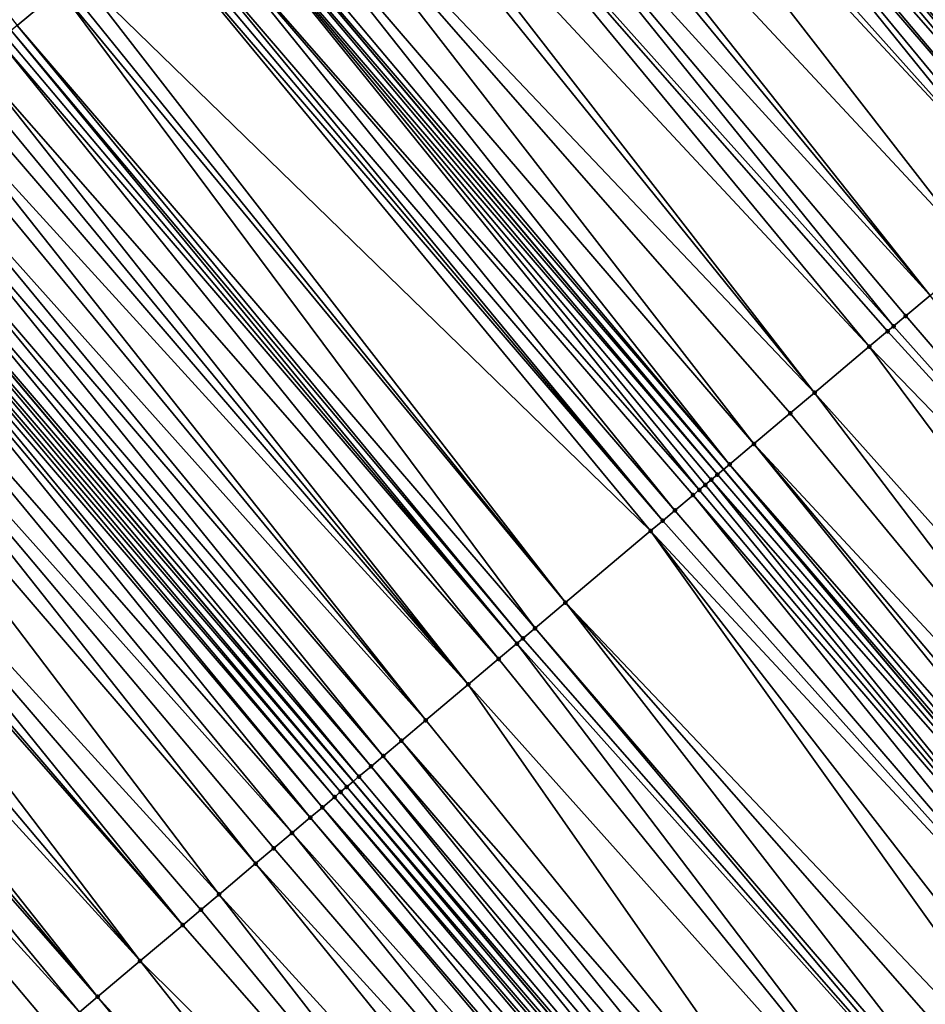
# Model space of a CAD drawing. Header units: feet. Extents: x 2004186 to 2014793, y 836912 to 864902.
# Tile 548 of 974: x 2008760 to 2008783, y 850343 to 850367. Entities that reach past the tile are written whole.
import ezdxf

# ---------------------------------------------------------------- set-up
doc = ezdxf.new("R2010")
doc.units = ezdxf.units.FT
doc.header["$LTSCALE"] = 100
doc.header["$MEASUREMENT"] = 0
for name, color, linetype, lineweight in [('GPL_Skip Line', 2, 'Continuous', 40), ('Road Shots', 4, 'Continuous', 200), ('Road X-Section', 30, 'Continuous', 13)]:
    doc.layers.add(name, color=color, linetype=linetype, lineweight=lineweight)
doc.layers.add('I-77 SB_MM21-27-Surface-TIN', color=7, linetype='Continuous')

msp = doc.modelspace()

# ---------------------------------------------------------------- linework, layer by layer
at = {"layer": 'GPL_Skip Line'}
for points in [[(2008894.092958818, 850218.4216067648, 427.3520091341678), (2008881.210969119, 850233.7202311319, 427.4329074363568), (2008868.328993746, 850249.0188384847, 427.5201267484), (2008855.446945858, 850264.3175319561, 427.5753522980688), (2008842.564943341, 850279.6161715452, 427.650595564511), (2008829.682933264, 850294.9148201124, 427.7225033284), (2008816.800461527, 850310.2131006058, 427.7898002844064), (2008803.917205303, 850325.5106064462, 427.8799851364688), (2008791.033978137, 850340.8080777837, 427.9814844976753), (2008778.150705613, 850356.1056029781, 428.0653225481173), (2008765.26733627, 850371.403243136, 428.1114611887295), (2008752.383995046, 850386.7008499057, 428.1685486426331), (2008739.500729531, 850401.998366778, 428.2551158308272), (2008726.61750691, 850417.2958327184, 428.3583851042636), (2008713.751811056, 850432.6082563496, 428.4147457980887), (2008700.907477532, 850447.9386255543, 428.4696726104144), (2008688.063002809, 850463.2691632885, 428.4587566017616), (2008675.218813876, 850478.599359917, 428.581107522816), (2008662.374626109, 850493.9295551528, 428.7040024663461), (2008649.477437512, 850509.2154379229, 428.7683137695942)], [(2008884.746997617, 850210.5527077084, 427.1922301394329), (2008871.865013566, 850225.8513253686, 427.2756201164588), (2008858.982996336, 850241.1499824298, 427.3443724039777), (2008846.1010041, 850256.4486098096, 427.4241514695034), (2008833.218992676, 850271.7472599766, 427.4954650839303), (2008820.336972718, 850287.0459202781, 427.5630010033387), (2008807.457330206, 850302.3452958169, 427.6372511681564), (2008794.580256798, 850317.6481504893, 427.7002073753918), (2008781.703266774, 850332.9509060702, 427.7956782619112), (2008768.826242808, 850348.2537019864, 427.8779375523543), (2008755.949187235, 850363.5565354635, 427.9478528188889), (2008743.072134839, 850378.8593651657, 428.0190428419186), (2008730.195086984, 850394.1621894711, 428.0919648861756), (2008717.318081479, 850409.4649634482, 428.1813897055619), (2008704.415388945, 850424.7866354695, 428.2383140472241), (2008691.525485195, 850440.0788954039, 428.2768933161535), (2008678.635753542, 850455.3709511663, 428.3954658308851), (2008665.745958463, 850470.6630821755, 428.4845987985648), (2008652.856112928, 850485.9552730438, 428.5502360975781), (2008640.007718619, 850501.2255854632, 428.6398049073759)]]:
    msp.add_polyline3d(points, dxfattribs=at)
at = {"layer": 'I-77 SB_MM21-27-Surface-TIN', "color": 128, "linetype": 'ByBlock', "lineweight": -2}
for points in [[(2008748.10045289, 850383.0937365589, 428.0916320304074), (2008760.371851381, 850367.280837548, 428.0203755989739), (2008761.442739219, 850368.1826131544, 428.0405025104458)], [(2008778.422419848, 850382.4840273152, 427.7597013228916), (2008777.810596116, 850381.9685937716, 427.7918791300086), (2008791.305763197, 850367.1864180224, 427.7034193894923)], [(2008778.422419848, 850382.4840273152, 427.7597013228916), (2008791.305763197, 850367.1864180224, 427.7034193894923), (2008791.764618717, 850367.5730077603, 427.6745040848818)], [(2008777.810596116, 850381.9685937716, 427.7918791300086), (2008777.045831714, 850381.3242837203, 427.8380439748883), (2008790.540987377, 850366.5421215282, 427.7451398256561)], [(2008777.810596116, 850381.9685937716, 427.7918791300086), (2008790.540987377, 850366.5421215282, 427.7451398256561), (2008791.305763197, 850367.1864180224, 427.7034193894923)], [(2008777.045831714, 850381.3242837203, 427.8380439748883), (2008776.586964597, 850380.9377077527, 427.8624429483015), (2008789.929152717, 850366.0267009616, 427.7730631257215)], [(2008777.045831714, 850381.3242837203, 427.8380439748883), (2008789.929152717, 850366.0267009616, 427.7730631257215), (2008790.540987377, 850366.5421215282, 427.7451398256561)], [(2008776.586964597, 850380.9377077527, 427.8624429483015), (2008776.12808234, 850380.551149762, 427.8809467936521), (2008789.01142825, 850365.2535374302, 427.8256652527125)], [(2008776.586964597, 850380.9377077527, 427.8624429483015), (2008789.01142825, 850365.2535374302, 427.8256652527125), (2008789.929152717, 850366.0267009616, 427.7730631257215)], [(2008776.12808234, 850380.551149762, 427.8809467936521), (2008775.822131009, 850380.2934798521, 427.881668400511), (2008789.01142825, 850365.2535374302, 427.8256652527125)], [(2008775.669171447, 850380.1646257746, 427.8883000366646), (2008775.516219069, 850380.0357631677, 427.897728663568), (2008788.705481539, 850364.9958620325, 427.828186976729)], [(2008775.822131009, 850380.2934798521, 427.881668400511), (2008775.669171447, 850380.1646257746, 427.8883000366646), (2008788.705481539, 850364.9958620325, 427.828186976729)], [(2008775.822131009, 850380.2934798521, 427.881668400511), (2008788.705481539, 850364.9958620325, 427.828186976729), (2008789.01142825, 850365.2535374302, 427.8256652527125)], [(2008775.516219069, 850380.0357631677, 427.897728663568), (2008775.057339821, 850379.6492016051, 427.9174038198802), (2008788.246621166, 850364.6092780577, 427.8552124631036)], [(2008775.516219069, 850380.0357631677, 427.897728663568), (2008788.246621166, 850364.6092780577, 427.8552124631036), (2008788.705481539, 850364.9958620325, 427.828186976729)], [(2008774.904394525, 850379.5203305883, 427.9295902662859), (2008774.751436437, 850379.3914747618, 427.936795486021), (2008787.787780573, 850364.2226705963, 427.8899398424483)], [(2008775.057339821, 850379.6492016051, 427.9174038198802), (2008774.904394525, 850379.5203305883, 427.9295902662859), (2008787.940721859, 850364.3515463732, 427.8761921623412)], [(2008774.904394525, 850379.5203305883, 427.9295902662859), (2008787.787780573, 850364.2226705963, 427.8899398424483), (2008787.940721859, 850364.3515463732, 427.8761921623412)], [(2008775.057339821, 850379.6492016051, 427.9174038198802), (2008787.940721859, 850364.3515463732, 427.8761921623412), (2008788.246621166, 850364.6092780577, 427.8552124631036)], [(2008774.751436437, 850379.3914747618, 427.936795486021), (2008774.29251278, 850379.0049659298, 427.9391788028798), (2008787.481869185, 850363.9649532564, 427.9062155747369)], [(2008774.751436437, 850379.3914747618, 427.936795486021), (2008787.634831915, 850364.0938035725, 427.9008171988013), (2008787.787780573, 850364.2226705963, 427.8899398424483)], [(2008774.751436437, 850379.3914747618, 427.936795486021), (2008787.481869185, 850363.9649532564, 427.9062155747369), (2008787.634831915, 850364.0938035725, 427.9008171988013)], [(2008774.29251278, 850379.0049659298, 427.9391788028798), (2008774.165686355, 850378.8981154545, 427.9468093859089), (2008787.175923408, 850363.7072767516, 427.9091003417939)], [(2008774.29251278, 850379.0049659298, 427.9391788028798), (2008787.328899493, 850363.836111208, 427.9089027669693), (2008787.481869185, 850363.9649532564, 427.9062155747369)], [(2008774.29251278, 850379.0049659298, 427.9391788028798), (2008787.175923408, 850363.7072767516, 427.9091003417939), (2008787.328899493, 850363.836111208, 427.9089027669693)], [(2008773.986606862, 850378.7472420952, 427.9575838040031), (2008773.833641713, 850378.6183946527, 427.9620396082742), (2008786.87000848, 850363.4495636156, 427.923997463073)], [(2008773.986606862, 850378.7472420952, 427.9575838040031), (2008787.047602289, 850363.5991746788, 427.9153491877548), (2008774.165686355, 850378.8981154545, 427.9468093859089)], [(2008773.986606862, 850378.7472420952, 427.9575838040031), (2008786.87000848, 850363.4495636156, 427.923997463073), (2008787.047602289, 850363.5991746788, 427.9153491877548)], [(2008787.175923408, 850363.7072767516, 427.9091003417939), (2008774.165686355, 850378.8981154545, 427.9468093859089), (2008787.047602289, 850363.5991746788, 427.9153491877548)], [(2008773.833641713, 850378.6183946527, 427.9620396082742), (2008773.52770184, 850378.3607111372, 427.9672229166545), (2008786.717043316, 850363.3207161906, 427.9284477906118)], [(2008773.833641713, 850378.6183946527, 427.9620396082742), (2008786.717043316, 850363.3207161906, 427.9284477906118), (2008786.87000848, 850363.4495636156, 427.923997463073)], [(2008773.374737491, 850378.2318627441, 427.9719904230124), (2008772.609904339, 850377.5876343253, 427.9913858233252), (2008785.952213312, 850362.6764840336, 427.9490703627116)], [(2008773.52770184, 850378.3607111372, 427.9672229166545), (2008773.374737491, 850378.2318627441, 427.9719904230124), (2008786.411103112, 850363.0630330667, 427.9335031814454)], [(2008773.374737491, 850378.2318627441, 427.9719904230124), (2008786.105179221, 850362.8053305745, 427.9449099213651), (2008786.411103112, 850363.0630330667, 427.9335031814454)], [(2008773.374737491, 850378.2318627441, 427.9719904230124), (2008785.952213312, 850362.6764840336, 427.9490703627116), (2008786.105179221, 850362.8053305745, 427.9449099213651)], [(2008773.52770184, 850378.3607111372, 427.9672229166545), (2008786.411103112, 850363.0630330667, 427.9335031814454), (2008786.717043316, 850363.3207161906, 427.9284477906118)], [(2008772.609904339, 850377.5876343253, 427.9913858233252), (2008772.303958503, 850377.3299578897, 427.9942473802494), (2008785.952213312, 850362.6764840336, 427.9490703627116)], [(2008772.303958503, 850377.3299578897, 427.9942473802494), (2008770.927213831, 850376.1704001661, 428.0116378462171), (2008784.575453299, 850361.516944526, 427.9604896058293)], [(2008772.303958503, 850377.3299578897, 427.9942473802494), (2008784.575453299, 850361.516944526, 427.9604896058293), (2008785.952213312, 850362.6764840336, 427.9490703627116)], [(2008770.927213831, 850376.1704001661, 428.0116378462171), (2008770.621269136, 850375.9127223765, 428.0149434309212), (2008783.351673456, 850360.4862346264, 427.9733011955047)], [(2008770.927213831, 850376.1704001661, 428.0116378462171), (2008783.351673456, 850360.4862346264, 427.9733011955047), (2008784.575453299, 850361.516944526, 427.9604896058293)], [(2008770.621269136, 850375.9127223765, 428.0149434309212), (2008769.8564134, 850375.2685207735, 428.0255451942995), (2008783.351673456, 850360.4862346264, 427.9733011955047)], [(2008769.8564134, 850375.2685207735, 428.0255451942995), (2008769.091564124, 850374.6243114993, 428.0386625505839), (2008782.433843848, 850359.7131959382, 427.9849638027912)], [(2008769.8564134, 850375.2685207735, 428.0255451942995), (2008782.739789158, 850359.9708729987, 427.9818968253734), (2008783.351673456, 850360.4862346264, 427.9733011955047)], [(2008769.8564134, 850375.2685207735, 428.0255451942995), (2008782.433843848, 850359.7131959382, 427.9849638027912), (2008782.739789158, 850359.9708729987, 427.9818968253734)], [(2008769.091564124, 850374.6243114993, 428.0386625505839), (2008768.173739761, 850373.8512665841, 428.0523656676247), (2008781.82196487, 850359.1978279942, 427.9956307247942)], [(2008769.091564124, 850374.6243114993, 428.0386625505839), (2008782.280877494, 850359.584349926, 427.9889508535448), (2008782.433843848, 850359.7131959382, 427.9849638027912)], [(2008769.091564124, 850374.6243114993, 428.0386625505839), (2008781.82196487, 850359.1978279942, 427.9956307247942), (2008782.280877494, 850359.584349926, 427.9889508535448)], [(2008768.173739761, 850373.8512665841, 428.0523656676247), (2008767.867797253, 850373.593586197, 428.056523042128), (2008780.445226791, 850358.0382624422, 428.0155906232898)], [(2008768.173739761, 850373.8512665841, 428.0523656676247), (2008780.445226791, 850358.0382624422, 428.0155906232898), (2008781.82196487, 850359.1978279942, 427.9956307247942)], [(2008767.867797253, 850373.593586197, 428.056523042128), (2008766.644045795, 850372.5628425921, 428.0803854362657), (2008780.445226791, 850358.0382624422, 428.0155906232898)], [(2008766.644045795, 850372.5628425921, 428.0803854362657), (2008765.879209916, 850371.918617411, 428.0987190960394), (2008778.915553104, 850356.7498143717, 428.0515089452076)], [(2008766.644045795, 850372.5628425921, 428.0803854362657), (2008779.833350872, 850357.5228908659, 428.0274486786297), (2008780.445226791, 850358.0382624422, 428.0155906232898)], [(2008766.644045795, 850372.5628425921, 428.0803854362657), (2008778.915553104, 850356.7498143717, 428.0515089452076), (2008779.833350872, 850357.5228908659, 428.0274486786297)], [(2008765.879209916, 850371.918617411, 428.0987190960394), (2008765.42029937, 850371.5320930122, 428.106207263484), (2008778.303684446, 850356.2344341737, 428.0661943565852)], [(2008765.879209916, 850371.918617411, 428.0987190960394), (2008778.303684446, 850356.2344341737, 428.0661943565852), (2008778.915553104, 850356.7498143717, 428.0515089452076)], [(2008765.42029937, 850371.5320930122, 428.106207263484), (2008765.26733627, 850371.403243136, 428.1114611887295), (2008778.303684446, 850356.2344341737, 428.0661943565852)], [(2008765.114364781, 850371.2744032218, 428.1134482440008), (2008764.961386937, 850371.1455708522, 428.1129612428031), (2008777.997726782, 850355.976771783, 428.0644507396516)], [(2008765.114364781, 850371.2744032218, 428.1134482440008), (2008778.150705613, 850356.1056029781, 428.0653225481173), (2008765.26733627, 850371.403243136, 428.1114611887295)], [(2008765.114364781, 850371.2744032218, 428.1134482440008), (2008777.997726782, 850355.976771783, 428.0644507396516), (2008778.150705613, 850356.1056029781, 428.0653225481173)], [(2008778.303684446, 850356.2344341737, 428.0661943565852), (2008765.26733627, 850371.403243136, 428.1114611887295), (2008778.150705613, 850356.1056029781, 428.0653225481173)], [(2008764.961386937, 850371.1455708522, 428.1129612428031), (2008764.349467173, 850370.6302513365, 428.1077461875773), (2008777.538814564, 850355.5902493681, 428.0712889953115)], [(2008764.961386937, 850371.1455708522, 428.1129612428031), (2008777.84475411, 850355.8479332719, 428.0659779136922), (2008777.997726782, 850355.976771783, 428.0644507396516)], [(2008764.961386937, 850371.1455708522, 428.1129612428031), (2008777.691790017, 850355.7190845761, 428.0708450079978), (2008777.84475411, 850355.8479332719, 428.0659779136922)], [(2008764.961386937, 850371.1455708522, 428.1129612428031), (2008777.538814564, 850355.5902493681, 428.0712889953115), (2008777.691790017, 850355.7190845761, 428.0708450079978)], [(2008764.349467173, 850370.6302513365, 428.1077461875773), (2008763.890515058, 850370.2437762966, 428.0990482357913), (2008776.926870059, 850355.0749592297, 428.056441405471)], [(2008764.349467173, 850370.6302513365, 428.1077461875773), (2008777.385830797, 850355.4614240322, 428.0684957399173), (2008777.538814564, 850355.5902493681, 428.0712889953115)], [(2008764.349467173, 850370.6302513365, 428.1077461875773), (2008776.926870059, 850355.0749592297, 428.056441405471), (2008777.385830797, 850355.4614240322, 428.0684957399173)], [(2008763.890515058, 850370.2437762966, 428.0990482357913), (2008763.737525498, 850370.1149578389, 428.0939991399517), (2008776.620891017, 850354.8173222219, 428.0463740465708)], [(2008763.890515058, 850370.2437762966, 428.0990482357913), (2008776.620891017, 850354.8173222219, 428.0463740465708), (2008776.926870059, 850355.0749592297, 428.056441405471)], [(2008763.737525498, 850370.1149578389, 428.0939991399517), (2008763.58454258, 850369.9861314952, 428.0915360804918), (2008776.620891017, 850354.8173222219, 428.0463740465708)], [(2008763.58454258, 850369.9861314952, 428.0915360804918), (2008761.901693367, 850368.5690857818, 428.0499916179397), (2008776.314918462, 850354.5596775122, 428.0388323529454)], [(2008763.58454258, 850369.9861314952, 428.0915360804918), (2008776.314918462, 850354.5596775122, 428.0388323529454), (2008776.620891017, 850354.8173222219, 428.0463740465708)], [(2008761.901693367, 850368.5690857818, 428.0499916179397), (2008761.595726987, 850368.3114337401, 428.0448537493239), (2008774.173113, 850352.7561616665, 427.9869841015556)], [(2008761.901693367, 850368.5690857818, 428.0499916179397), (2008774.173113, 850352.7561616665, 427.9869841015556), (2008776.314918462, 850354.5596775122, 428.0388323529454)], [(2008761.595726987, 850368.3114337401, 428.0448537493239), (2008761.442739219, 850368.1826131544, 428.0405025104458), (2008774.173113, 850352.7561616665, 427.9869841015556)], [(2008761.442739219, 850368.1826131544, 428.0405025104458), (2008760.371851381, 850367.280837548, 428.0203755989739), (2008773.408187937, 850352.1120423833, 427.9705922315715)], [(2008761.442739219, 850368.1826131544, 428.0405025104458), (2008773.408187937, 850352.1120423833, 427.9705922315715), (2008774.173113, 850352.7561616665, 427.9869841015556)], [(2008760.371851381, 850367.280837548, 428.0203755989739), (2008760.218857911, 850367.1520237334, 428.0138038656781), (2008773.102213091, 850351.8544003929, 427.9621588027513)], [(2008760.371851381, 850367.280837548, 428.0203755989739), (2008773.102213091, 850351.8544003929, 427.9621588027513), (2008773.408187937, 850352.1120423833, 427.9705922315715)], [(2008760.065871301, 850367.0232017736, 428.009903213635), (2008759.912894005, 850366.8943687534, 428.0096295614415), (2008772.949229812, 850351.7255744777, 427.9595554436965)], [(2008760.218857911, 850367.1520237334, 428.0138038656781), (2008760.065871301, 850367.0232017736, 428.009903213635), (2008772.949229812, 850351.7255744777, 427.9595554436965)], [(2008760.218857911, 850367.1520237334, 428.0138038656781), (2008772.949229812, 850351.7255744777, 427.9595554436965), (2008773.102213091, 850351.8544003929, 427.9621588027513)], [(2008759.912894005, 850366.8943687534, 428.0096295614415), (2008759.300961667, 850366.3790641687, 427.9995182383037), (2008772.490266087, 850351.3391132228, 427.9463378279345)], [(2008759.912894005, 850366.8943687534, 428.0096295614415), (2008772.490266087, 850351.3391132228, 427.9463378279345), (2008772.949229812, 850351.7255744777, 427.9595554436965)], [(2008759.300961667, 850366.3790641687, 427.9995182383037), (2008758.99498834, 850366.1214203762, 427.9916752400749), (2008771.725337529, 850350.6949980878, 427.9285855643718)], [(2008759.300961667, 850366.3790641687, 427.9995182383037), (2008771.725337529, 850350.6949980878, 427.9285855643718), (2008772.490266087, 850351.3391132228, 427.9463378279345)], [(2008758.99498834, 850366.1214203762, 427.9916752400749), (2008758.689029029, 850365.8637599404, 427.9892900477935), (2008771.725337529, 850350.6949980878, 427.9285855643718)], [(2008758.689029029, 850365.8637599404, 427.9892900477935), (2008758.230077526, 850365.4772841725, 427.9808307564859), (2008771.725337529, 850350.6949980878, 427.9285855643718)], [(2008758.230077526, 850365.4772841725, 427.9808307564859), (2008757.924114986, 850365.2196275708, 427.9771882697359), (2008770.654450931, 850349.7932210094, 427.9089431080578)], [(2008758.230077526, 850365.4772841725, 427.9808307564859), (2008770.654450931, 850349.7932210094, 427.9089431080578), (2008771.725337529, 850350.6949980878, 427.9285855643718)], [(2008757.924114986, 850365.2196275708, 427.9771882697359), (2008757.312187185, 850364.7043175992, 427.9688434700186), (2008770.654450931, 850349.7932210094, 427.9089431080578)], [(2008757.312187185, 850364.7043175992, 427.9688434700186), (2008757.006229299, 850364.4466554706, 427.9670133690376), (2008770.042529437, 850349.2779035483, 427.9030553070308)], [(2008757.312187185, 850364.7043175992, 427.9688434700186), (2008770.042529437, 850349.2779035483, 427.9030553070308), (2008770.654450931, 850349.7932210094, 427.9089431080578)], [(2008757.006229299, 850364.4466554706, 427.9670133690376), (2008756.547281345, 850364.0601754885, 427.9599361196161), (2008769.583587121, 850348.8914168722, 427.8981739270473)], [(2008757.006229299, 850364.4466554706, 427.9670133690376), (2008769.583587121, 850348.8914168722, 427.8981739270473), (2008770.042529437, 850349.2779035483, 427.9030553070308)], [(2008756.547281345, 850364.0601754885, 427.9599361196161), (2008756.241309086, 850363.8025304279, 427.9525089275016), (2008769.277620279, 850348.6337653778, 427.892857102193)], [(2008756.547281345, 850364.0601754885, 427.9599361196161), (2008769.277620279, 850348.6337653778, 427.892857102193), (2008769.583587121, 850348.8914168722, 427.8981739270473)], [(2008756.241309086, 850363.8025304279, 427.9525089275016), (2008755.949187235, 850363.5565354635, 427.9478528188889), (2008768.971637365, 850348.3761329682, 427.8812819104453)], [(2008756.241309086, 850363.8025304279, 427.9525089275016), (2008768.971637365, 850348.3761329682, 427.8812819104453), (2008769.277620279, 850348.6337653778, 427.892857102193)], [(2008755.782360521, 850363.4160511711, 427.945193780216), (2008768.826242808, 850348.2537019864, 427.8779375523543), (2008755.949187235, 850363.5565354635, 427.9478528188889)], [(2008768.971637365, 850348.3761329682, 427.8812819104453), (2008755.949187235, 850363.5565354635, 427.9478528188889), (2008768.826242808, 850348.2537019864, 427.8779375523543)], [(2008755.782360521, 850363.4160511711, 427.945193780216), (2008755.629384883, 850363.2872161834, 427.9455653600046), (2008768.665666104, 850348.1184867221, 427.8742439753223)], [(2008755.782360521, 850363.4160511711, 427.945193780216), (2008768.665666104, 850348.1184867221, 427.8742439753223), (2008768.826242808, 850348.2537019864, 427.8779375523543)], [(2008755.476415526, 850363.1583737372, 427.948382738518), (2008755.323439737, 850363.0295389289, 427.9486954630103), (2008768.359714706, 850347.8608168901, 427.8749405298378)], [(2008755.629384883, 850363.2872161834, 427.9455653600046), (2008755.476415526, 850363.1583737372, 427.948382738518), (2008768.512696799, 850347.9896442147, 427.8770816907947)], [(2008755.476415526, 850363.1583737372, 427.948382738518), (2008768.359714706, 850347.8608168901, 427.8749405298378), (2008768.512696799, 850347.9896442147, 427.8770816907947)], [(2008755.629384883, 850363.2872161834, 427.9455653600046), (2008768.512696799, 850347.9896442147, 427.8770816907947), (2008768.665666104, 850348.1184867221, 427.8742439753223)], [(2008755.170455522, 850362.9007141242, 427.9457277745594), (2008754.558493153, 850362.3854451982, 427.9239229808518), (2008767.747787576, 850347.3455061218, 427.8668580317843)], [(2008755.323439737, 850363.0295389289, 427.9486954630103), (2008755.170455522, 850362.9007141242, 427.9457277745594), (2008768.053760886, 850347.6031499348, 427.8746937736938)], [(2008755.170455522, 850362.9007141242, 427.9457277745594), (2008767.747787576, 850347.3455061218, 427.8668580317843), (2008768.053760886, 850347.6031499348, 427.8746937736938)], [(2008755.323439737, 850363.0295389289, 427.9486954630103), (2008768.053760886, 850347.6031499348, 427.8746937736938), (2008768.359714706, 850347.8608168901, 427.8749405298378)], [(2008754.558493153, 850362.3854451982, 427.9239229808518), (2008753.946547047, 850361.8701569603, 427.9084510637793), (2008767.288825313, 850346.9590431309, 427.8542096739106)], [(2008754.558493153, 850362.3854451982, 427.9239229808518), (2008767.288825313, 850346.9590431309, 427.8542096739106), (2008767.747787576, 850347.3455061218, 427.8668580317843)], [(2008753.946547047, 850361.8701569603, 427.9084510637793), (2008753.334598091, 850361.354872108, 427.8918690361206), (2008766.370901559, 850346.1861162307, 427.8292140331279)], [(2008753.946547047, 850361.8701569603, 427.9084510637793), (2008766.829857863, 850346.5725862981, 427.8395417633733), (2008767.288825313, 850346.9590431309, 427.8542096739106)], [(2008753.946547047, 850361.8701569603, 427.9084510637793), (2008766.370901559, 850346.1861162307, 427.8292140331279), (2008766.829857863, 850346.5725862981, 427.8395417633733)], [(2008753.334598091, 850361.354872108, 427.8918690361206), (2008751.957728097, 850360.1954631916, 427.8604615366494), (2008765.452971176, 850345.413197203, 427.8016366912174)], [(2008753.334598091, 850361.354872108, 427.8918690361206), (2008765.452971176, 850345.413197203, 427.8016366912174), (2008766.370901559, 850346.1861162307, 427.8292140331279)], [(2008783.351673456, 850360.4862346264, 427.9733011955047), (2008782.739789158, 850359.9708729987, 427.9818968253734), (2008795.776033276, 850344.8021875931, 427.8961202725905)], [(2008751.957728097, 850360.1954631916, 427.8604615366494), (2008751.498788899, 850359.8089728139, 427.8567932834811), (2008764.535048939, 850344.6402685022, 427.7772314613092)], [(2008751.957728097, 850360.1954631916, 427.8604615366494), (2008764.994014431, 850345.02672766, 427.7911368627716), (2008765.452971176, 850345.413197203, 427.8016366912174)], [(2008751.957728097, 850360.1954631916, 427.8604615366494), (2008764.535048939, 850344.6402685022, 427.7772314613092), (2008764.994014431, 850345.02672766, 427.7911368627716)], [(2008782.739789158, 850359.9708729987, 427.9818968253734), (2008782.433843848, 850359.7131959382, 427.9849638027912), (2008795.776033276, 850344.8021875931, 427.8961202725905)], [(2008751.345803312, 850359.6801496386, 427.8532911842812), (2008750.58088673, 850359.0360202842, 427.8402006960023), (2008763.464155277, 850343.7384998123, 427.7548382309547)], [(2008751.498788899, 850359.8089728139, 427.8567932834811), (2008751.345803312, 850359.6801496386, 427.8532911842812), (2008764.535048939, 850344.6402685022, 427.7772314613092)], [(2008751.345803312, 850359.6801496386, 427.8532911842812), (2008763.464155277, 850343.7384998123, 427.7548382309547), (2008764.535048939, 850344.6402685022, 427.7772314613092)], [(2008782.433843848, 850359.7131959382, 427.9849638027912), (2008782.280877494, 850359.584349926, 427.9889508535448), (2008795.776033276, 850344.8021875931, 427.8961202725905)], [(2008782.280877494, 850359.584349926, 427.9889508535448), (2008781.82196487, 850359.1978279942, 427.9956307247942), (2008795.776033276, 850344.8021875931, 427.8961202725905)], [(2008781.82196487, 850359.1978279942, 427.9956307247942), (2008780.445226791, 850358.0382624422, 428.0155906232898), (2008793.787406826, 850343.1272652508, 427.9230862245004)], [(2008781.82196487, 850359.1978279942, 427.9956307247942), (2008793.787406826, 850343.1272652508, 427.9230862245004), (2008795.776033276, 850344.8021875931, 427.8961202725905)], [(2008750.58088673, 850359.0360202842, 427.8402006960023), (2008749.968943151, 850358.520729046, 427.8257126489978), (2008763.464155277, 850343.7384998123, 427.7548382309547)], [(2008749.968943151, 850358.520729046, 427.8257126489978), (2008749.509969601, 850358.1342794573, 427.8086685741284), (2008762.393255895, 850342.836737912, 427.7302183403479)], [(2008749.968943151, 850358.520729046, 427.8257126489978), (2008762.393255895, 850342.836737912, 427.7302183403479), (2008763.464155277, 850343.7384998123, 427.7548382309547)], [(2008749.509969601, 850358.1342794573, 427.8086685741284), (2008749.20400385, 850357.8766266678, 427.8037758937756), (2008762.393255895, 850342.836737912, 427.7302183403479)], [(2008749.20400385, 850357.8766266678, 427.8037758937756), (2008748.439083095, 850357.232502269, 427.7890602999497), (2008761.934292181, 850342.4502766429, 427.7170053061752)], [(2008749.20400385, 850357.8766266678, 427.8037758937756), (2008761.934292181, 850342.4502766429, 427.7170053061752), (2008762.393255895, 850342.836737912, 427.7302183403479)], [(2008780.445226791, 850358.0382624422, 428.0155906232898), (2008779.833350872, 850357.5228908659, 428.0274486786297), (2008792.563653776, 850342.096523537, 427.9463285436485)], [(2008780.445226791, 850358.0382624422, 428.0155906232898), (2008792.563653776, 850342.096523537, 427.9463285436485), (2008793.787406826, 850343.1272652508, 427.9230862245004)], [(2008779.833350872, 850357.5228908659, 428.0274486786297), (2008778.915553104, 850356.7498143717, 428.0515089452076), (2008792.563653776, 850342.096523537, 427.9463285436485)], [(2008748.439083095, 850357.232502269, 427.7890602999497), (2008747.980137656, 850356.8460193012, 427.7829621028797), (2008760.863389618, 850341.5485185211, 427.6911464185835)], [(2008748.439083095, 850357.232502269, 427.7890602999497), (2008761.322339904, 850341.934995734, 427.699131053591), (2008761.934292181, 850342.4502766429, 427.7170053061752)], [(2008748.439083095, 850357.232502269, 427.7890602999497), (2008760.863389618, 850341.5485185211, 427.6911464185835), (2008761.322339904, 850341.934995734, 427.699131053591)], [(2008747.980137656, 850356.8460193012, 427.7829621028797), (2008760.251471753, 850341.0331967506, 427.6866718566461), (2008760.863389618, 850341.5485185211, 427.6911464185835)], [(2008778.915553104, 850356.7498143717, 428.0515089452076), (2008778.303684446, 850356.2344341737, 428.0661943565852), (2008791.492891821, 850341.1945984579, 427.9752176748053)], [(2008778.915553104, 850356.7498143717, 428.0515089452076), (2008791.798824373, 850341.4522906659, 427.9671838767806), (2008792.563653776, 850342.096523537, 427.9463285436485)], [(2008778.915553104, 850356.7498143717, 428.0515089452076), (2008791.492891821, 850341.1945984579, 427.9752176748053), (2008791.798824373, 850341.4522906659, 427.9671838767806)], [(2008778.303684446, 850356.2344341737, 428.0661943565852), (2008778.150705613, 850356.1056029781, 428.0653225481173), (2008791.18694676, 850340.9369211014, 427.9783812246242)], [(2008778.303684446, 850356.2344341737, 428.0661943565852), (2008791.18694676, 850340.9369211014, 427.9783812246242), (2008791.492891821, 850341.1945984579, 427.9752176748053)], [(2008777.997726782, 850355.976771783, 428.0644507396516), (2008777.84475411, 850355.8479332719, 428.0659779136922), (2008791.033978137, 850340.8080777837, 427.9814844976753)], [(2008777.997726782, 850355.976771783, 428.0644507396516), (2008791.033978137, 850340.8080777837, 427.9814844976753), (2008778.150705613, 850356.1056029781, 428.0653225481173)], [(2008791.18694676, 850340.9369211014, 427.9783812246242), (2008778.150705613, 850356.1056029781, 428.0653225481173), (2008791.033978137, 850340.8080777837, 427.9814844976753)], [(2008777.691790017, 850355.7190845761, 428.0708450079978), (2008777.538814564, 850355.5902493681, 428.0712889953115), (2008790.422073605, 850340.2927401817, 427.9822003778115)], [(2008777.84475411, 850355.8479332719, 428.0659779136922), (2008777.691790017, 850355.7190845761, 428.0708450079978), (2008790.422073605, 850340.2927401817, 427.9822003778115)], [(2008777.84475411, 850355.8479332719, 428.0659779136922), (2008790.422073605, 850340.2927401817, 427.9822003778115), (2008791.033978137, 850340.8080777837, 427.9814844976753)], [(2008777.385830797, 850355.4614240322, 428.0684957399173), (2008776.926870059, 850355.0749592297, 428.056441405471), (2008789.963130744, 850339.9062541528, 427.9771060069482)], [(2008777.538814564, 850355.5902493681, 428.0712889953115), (2008777.385830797, 850355.4614240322, 428.0684957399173), (2008790.422073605, 850340.2927401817, 427.9822003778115)], [(2008777.385830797, 850355.4614240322, 428.0684957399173), (2008789.963130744, 850339.9062541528, 427.9771060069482), (2008790.422073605, 850340.2927401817, 427.9822003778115)], [(2008776.926870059, 850355.0749592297, 428.056441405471), (2008776.620891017, 850354.8173222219, 428.0463740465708), (2008789.963130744, 850339.9062541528, 427.9771060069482)], [(2008776.620891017, 850354.8173222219, 428.0463740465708), (2008776.314918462, 850354.5596775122, 428.0388323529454), (2008789.963130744, 850339.9062541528, 427.9771060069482)], [(2008776.314918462, 850354.5596775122, 428.0388323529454), (2008774.173113, 850352.7561616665, 427.9869841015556), (2008787.974324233, 850338.2315456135, 427.9339600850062)], [(2008776.314918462, 850354.5596775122, 428.0388323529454), (2008788.586261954, 850338.7468438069, 427.9461673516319), (2008789.963130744, 850339.9062541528, 427.9771060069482)], [(2008776.314918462, 850354.5596775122, 428.0388323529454), (2008787.974324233, 850338.2315456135, 427.9339600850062), (2008788.586261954, 850338.7468438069, 427.9461673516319)], [(2008774.173113, 850352.7561616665, 427.9869841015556), (2008773.408187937, 850352.1120423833, 427.9705922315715), (2008786.444473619, 850336.9433076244, 427.9009845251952)], [(2008774.173113, 850352.7561616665, 427.9869841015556), (2008787.362380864, 850337.7162541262, 427.9195537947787), (2008787.974324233, 850338.2315456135, 427.9339600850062)], [(2008774.173113, 850352.7561616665, 427.9869841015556), (2008786.444473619, 850336.9433076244, 427.9009845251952), (2008787.362380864, 850337.7162541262, 427.9195537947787)], [(2008773.408187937, 850352.1120423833, 427.9705922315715), (2008773.102213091, 850351.8544003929, 427.9621588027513), (2008786.291484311, 850336.8144888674, 427.8960335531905)], [(2008773.408187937, 850352.1120423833, 427.9705922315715), (2008786.291484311, 850336.8144888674, 427.8960335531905), (2008786.444473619, 850336.9433076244, 427.9009845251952)], [(2008772.949229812, 850351.7255744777, 427.9595554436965), (2008772.490266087, 850351.3391132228, 427.9463378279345), (2008785.067601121, 850335.7839016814, 427.8686019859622)], [(2008773.102213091, 850351.8544003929, 427.9621588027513), (2008772.949229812, 850351.7255744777, 427.9595554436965), (2008786.291484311, 850336.8144888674, 427.8960335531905)], [(2008772.949229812, 850351.7255744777, 427.9595554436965), (2008785.067601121, 850335.7839016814, 427.8686019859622), (2008786.291484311, 850336.8144888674, 427.8960335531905)], [(2008772.490266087, 850351.3391132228, 427.9463378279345), (2008771.725337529, 850350.6949980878, 427.9285855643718), (2008785.067601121, 850335.7839016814, 427.8686019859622)], [(2008771.725337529, 850350.6949980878, 427.9285855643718), (2008770.654450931, 850349.7932210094, 427.9089431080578), (2008783.231789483, 850334.2380052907, 427.8325740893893)], [(2008771.725337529, 850350.6949980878, 427.9285855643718), (2008783.231789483, 850334.2380052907, 427.8325740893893), (2008785.067601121, 850335.7839016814, 427.8686019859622)], [(2008770.654450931, 850349.7932210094, 427.9089431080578), (2008770.042529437, 850349.2779035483, 427.9030553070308), (2008783.231789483, 850334.2380052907, 427.8325740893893)], [(2008770.042529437, 850349.2779035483, 427.9030553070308), (2008769.583587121, 850348.8914168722, 427.8981739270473), (2008782.619866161, 850333.722690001, 427.825973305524)], [(2008770.042529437, 850349.2779035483, 427.9030553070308), (2008782.619866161, 850333.722690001, 427.825973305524), (2008783.231789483, 850334.2380052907, 427.8325740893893)], [(2008769.583587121, 850348.8914168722, 427.8981739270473), (2008769.277620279, 850348.6337653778, 427.892857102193), (2008782.160910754, 850333.3362188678, 427.8159941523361)], [(2008769.583587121, 850348.8914168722, 427.8981739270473), (2008782.160910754, 850333.3362188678, 427.8159941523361), (2008782.619866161, 850333.722690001, 427.825973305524)], [(2008769.277620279, 850348.6337653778, 427.892857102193), (2008768.971637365, 850348.3761329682, 427.8812819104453), (2008781.854918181, 850333.078597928, 427.8006572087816)], [(2008769.277620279, 850348.6337653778, 427.892857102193), (2008781.854918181, 850333.078597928, 427.8006572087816), (2008782.160910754, 850333.3362188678, 427.8159941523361)], [(2008768.665666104, 850348.1184867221, 427.8742439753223), (2008781.703266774, 850332.9509060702, 427.7956782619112), (2008768.826242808, 850348.2537019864, 427.8779375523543)], [(2008768.971637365, 850348.3761329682, 427.8812819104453), (2008768.826242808, 850348.2537019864, 427.8779375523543), (2008781.854918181, 850333.078597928, 427.8006572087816)], [(2008781.854918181, 850333.078597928, 427.8006572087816), (2008768.826242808, 850348.2537019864, 427.8779375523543), (2008781.703266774, 850332.9509060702, 427.7956782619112)], [(2008768.512696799, 850347.9896442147, 427.8770816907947), (2008768.359714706, 850347.8608168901, 427.8749405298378), (2008781.395960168, 850332.6921298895, 427.7896632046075)], [(2008768.665666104, 850348.1184867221, 427.8742439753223), (2008768.512696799, 850347.9896442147, 427.8770816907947), (2008781.548939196, 850332.8209608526, 427.7906114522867)], [(2008768.512696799, 850347.9896442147, 427.8770816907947), (2008781.395960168, 850332.6921298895, 427.7896632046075), (2008781.548939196, 850332.8209608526, 427.7906114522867)], [(2008768.665666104, 850348.1184867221, 427.8742439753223), (2008781.548939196, 850332.8209608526, 427.7906114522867), (2008781.703266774, 850332.9509060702, 427.7956782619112)], [(2008768.359714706, 850347.8608168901, 427.8749405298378), (2008768.053760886, 850347.6031499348, 427.8746937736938), (2008781.242994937, 850332.563282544, 427.7940872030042)], [(2008768.359714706, 850347.8608168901, 427.8749405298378), (2008781.242994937, 850332.563282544, 427.7940872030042), (2008781.395960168, 850332.6921298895, 427.7896632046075)], [(2008768.053760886, 850347.6031499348, 427.8746937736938), (2008767.747787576, 850347.3455061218, 427.8668580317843), (2008780.78405107, 850332.1767977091, 427.7886012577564)], [(2008768.053760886, 850347.6031499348, 427.8746937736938), (2008780.78405107, 850332.1767977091, 427.7886012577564), (2008781.242994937, 850332.563282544, 427.7940872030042)], [(2008767.747787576, 850347.3455061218, 427.8668580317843), (2008767.288825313, 850346.9590431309, 427.8542096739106), (2008780.631062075, 850332.047978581, 427.78377203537)], [(2008767.747787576, 850347.3455061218, 427.8668580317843), (2008780.631062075, 850332.047978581, 427.78377203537), (2008780.78405107, 850332.1767977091, 427.7886012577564)], [(2008767.288825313, 850346.9590431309, 427.8542096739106), (2008766.829857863, 850346.5725862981, 427.8395417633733), (2008779.866136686, 850331.403859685, 427.7672519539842)], [(2008767.288825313, 850346.9590431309, 427.8542096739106), (2008779.866136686, 850331.403859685, 427.7672519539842), (2008780.631062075, 850332.047978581, 427.78377203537)], [(2008766.829857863, 850346.5725862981, 427.8395417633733), (2008766.370901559, 850346.1861162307, 427.8292140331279), (2008779.866136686, 850331.403859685, 427.7672519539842)], [(2008766.370901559, 850346.1861162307, 427.8292140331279), (2008765.452971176, 850345.413197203, 427.8016366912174), (2008778.948215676, 850330.6309295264, 427.7433232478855)], [(2008766.370901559, 850346.1861162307, 427.8292140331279), (2008778.948215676, 850330.6309295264, 427.7433232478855), (2008779.866136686, 850331.403859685, 427.7672519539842)], [(2008765.452971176, 850345.413197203, 427.8016366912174), (2008764.994014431, 850345.02672766, 427.7911368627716), (2008777.724317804, 850329.600359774, 427.7101747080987)], [(2008765.452971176, 850345.413197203, 427.8016366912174), (2008777.724317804, 850329.600359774, 427.7101747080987), (2008778.948215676, 850330.6309295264, 427.7433232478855)], [(2008764.994014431, 850345.02672766, 427.7911368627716), (2008764.535048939, 850344.6402685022, 427.7772314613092), (2008777.724317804, 850329.600359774, 427.7101747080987)], [(2008764.535048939, 850344.6402685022, 427.7772314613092), (2008763.464155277, 850343.7384998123, 427.7548382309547), (2008777.724317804, 850329.600359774, 427.7101747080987)], [(2008763.464155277, 850343.7384998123, 427.7548382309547), (2008762.393255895, 850342.836737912, 427.7302183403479), (2008775.888498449, 850328.0544725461, 427.6711421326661)], [(2008763.464155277, 850343.7384998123, 427.7548382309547), (2008775.888498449, 850328.0544725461, 427.6711421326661), (2008777.724317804, 850329.600359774, 427.7101747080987)], [(2008762.393255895, 850342.836737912, 427.7302183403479), (2008761.934292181, 850342.4502766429, 427.7170053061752), (2008775.12356256, 850327.4103661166, 427.6505338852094)], [(2008762.393255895, 850342.836737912, 427.7302183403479), (2008775.12356256, 850327.4103661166, 427.6505338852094), (2008775.888498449, 850328.0544725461, 427.6711421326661)]]:
    msp.add_3dface(points, dxfattribs=at)
at = {"layer": 'Road Shots', "lineweight": 100}
for p in [(2008782.739789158, 850359.9708729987, 427.9818968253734), (2008782.433843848, 850359.7131959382, 427.9849638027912), (2008782.280877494, 850359.584349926, 427.9889508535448), (2008781.82196487, 850359.1978279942, 427.9956307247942), (2008780.445226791, 850358.0382624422, 428.0155906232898), (2008779.833350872, 850357.5228908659, 428.0274486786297), (2008778.915553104, 850356.7498143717, 428.0515089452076), (2008778.303684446, 850356.2344341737, 428.0661943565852), (2008777.997726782, 850355.976771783, 428.0644507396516), (2008777.691790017, 850355.7190845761, 428.0708450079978), (2008777.84475411, 850355.8479332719, 428.0659779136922), (2008777.385830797, 850355.4614240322, 428.0684957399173), (2008777.538814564, 850355.5902493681, 428.0712889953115), (2008776.926870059, 850355.0749592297, 428.056441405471), (2008776.620891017, 850354.8173222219, 428.0463740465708), (2008776.314918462, 850354.5596775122, 428.0388323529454), (2008774.173113, 850352.7561616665, 427.9869841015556), (2008773.408187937, 850352.1120423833, 427.9705922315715), (2008772.949229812, 850351.7255744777, 427.9595554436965), (2008773.102213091, 850351.8544003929, 427.9621588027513), (2008772.490266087, 850351.3391132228, 427.9463378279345), (2008771.725337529, 850350.6949980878, 427.9285855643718), (2008770.654450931, 850349.7932210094, 427.9089431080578), (2008770.042529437, 850349.2779035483, 427.9030553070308), (2008769.583587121, 850348.8914168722, 427.8981739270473), (2008769.277620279, 850348.6337653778, 427.892857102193), (2008768.971637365, 850348.3761329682, 427.8812819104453), (2008768.512696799, 850347.9896442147, 427.8770816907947), (2008768.665666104, 850348.1184867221, 427.8742439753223), (2008768.359714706, 850347.8608168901, 427.8749405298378), (2008768.053760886, 850347.6031499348, 427.8746937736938), (2008767.747787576, 850347.3455061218, 427.8668580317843), (2008767.288825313, 850346.9590431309, 427.8542096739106), (2008766.829857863, 850346.5725862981, 427.8395417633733), (2008766.370901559, 850346.1861162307, 427.8292140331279), (2008765.452971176, 850345.413197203, 427.8016366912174), (2008764.994014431, 850345.02672766, 427.7911368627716), (2008764.535048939, 850344.6402685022, 427.7772314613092), (2008763.464155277, 850343.7384998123, 427.7548382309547), (2008762.393255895, 850342.836737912, 427.7302183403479)]:
    msp.add_point(p, dxfattribs=at)
at = {"layer": 'Road X-Section', "extrusion": (-0.6441641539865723, 0.7648768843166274, 0.003986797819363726), "elevation": -643543.4427728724, "flags": 128}
msp.add_lwpolyline([(-2084224.65875648, 2993.272061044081), (-2084225.45875648, 2993.30982588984), (-2084226.05875648, 2993.339078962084), (-2084226.25875648, 2993.347222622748), (-2084226.65875648, 2993.356541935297), (-2084227.25875648, 2993.362675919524), (-2084227.45875648, 2993.368338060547), (-2084227.65875648, 2993.376333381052), (-2084228.05875648, 2993.396944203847), (-2084228.258756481, 2993.402750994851), (-2084228.45875648, 2993.405768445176), (-2084228.65875648, 2993.412541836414), (-2084229.05875648, 2993.43533068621), (-2084229.25875648, 2993.444288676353), (-2084229.65875648, 2993.454845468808), (-2084230.05875648, 2993.468956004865), (-2084230.85875648, 2993.484346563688), (-2084231.45875648, 2993.490444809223), (-2084232.45875648, 2993.505160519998), (-2084232.858756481, 2993.510053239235), (-2084233.45875648, 2993.52709744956), (-2084234.25875648, 2993.541585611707), (-2084235.25875648, 2993.554676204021), (-2084235.45875648, 2993.558178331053), (-2084236.05875648, 2993.561846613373), (-2084237.85875648, 2993.593254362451), (-2084238.65875648, 2993.609836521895), (-2084239.45875648, 2993.625308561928), (-2084240.25875648, 2993.647113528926), (-2084240.45875648, 2993.650081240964), (-2084240.65875648, 2993.649768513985), (-2084240.85875648, 2993.64695111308), (-2084241.05875648, 2993.646579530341), (-2084241.65875648, 2993.653894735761), (-2084242.05875648, 2993.661321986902), (-2084242.65875648, 2993.668399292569), (-2084243.05875648, 2993.670229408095), (-2084243.85875648, 2993.678574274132), (-2084244.25875648, 2993.68221678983), (-2084244.858756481, 2993.690676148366), (-2084245.25875648, 2993.693061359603), (-2084245.65875648, 2993.700904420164), (-2084246.45875648, 2993.71101582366), (-2084246.65875648, 2993.711289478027), (-2084246.85875648, 2993.715190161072), (-2084247.05875648, 2993.721761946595), (-2084248.45875648, 2993.741889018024), (-2084248.65875648, 2993.746240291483), (-2084249.05875648, 2993.751378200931), (-2084251.25875648, 2993.792922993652), (-2084251.45875648, 2993.795386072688), (-2084251.65875648, 2993.800435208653), (-2084252.25875648, 2993.809133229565), (-2084253.05875648, 2993.814348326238), (-2084253.25875648, 2993.814835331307), (-2084253.45875648, 2993.812848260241), (-2084253.65875648, 2993.80759429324), (-2084254.25875648, 2993.800106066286), (-2084255.25875648, 2993.781772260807), (-2084256.85875648, 2993.757909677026), (-2084257.25875648, 2993.753752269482), (-2084258.45875648, 2993.740049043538), (-2084259.45875648, 2993.726931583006), (-2084260.45875648, 2993.716329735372), (-2084260.85875648, 2993.713024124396), (-2084262.65875648, 2993.695633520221), (-2084263.05875648, 2993.692771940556), (-2084264.05875648, 2993.673376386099), (-2084264.25875648, 2993.668608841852), (-2084264.65875648, 2993.663425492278), (-2084264.85875648, 2993.658969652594), (-2084265.25875648, 2993.6405645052), (-2084265.85875648, 2993.638181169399), (-2084266.05875648, 2993.630975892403), (-2084266.25875648, 2993.618789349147), (-2084266.85875648, 2993.599114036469), (-2084267.05875648, 2993.589685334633), (-2084267.25875648, 2993.583053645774), (-2084267.65875648, 2993.582332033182), (-2084268.25875648, 2993.563828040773), (-2084268.85875648, 2993.539428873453), (-2084269.85875648, 2993.493263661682), (-2084270.65875648, 2993.461085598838), (-2084271.25875648, 2993.435259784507), (-2084272.05875648, 2993.401725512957), (-2084272.25875648, 2993.390648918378), (-2084272.45875648, 2993.377429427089), (-2084272.85875648, 2993.371540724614), (-2084273.05875648, 2993.364851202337), (-2084273.458756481, 2993.348599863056), (-2084273.65875648, 2993.340926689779)], dxfattribs=at)
at = {"layer": 'Road X-Section', "extrusion": (-0.6441641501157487, 0.7648768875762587, 0.003986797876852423), "elevation": -643563.4322253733, "flags": 128}
msp.add_lwpolyline([(-2084224.062013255, 2993.253733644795), (-2084225.062013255, 2993.299835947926), (-2084225.462013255, 2993.316242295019), (-2084225.862013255, 2993.336619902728), (-2084226.262013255, 2993.35243615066), (-2084226.862013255, 2993.362250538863), (-2084227.262013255, 2993.379776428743), (-2084227.862013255, 2993.411424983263), (-2084228.062013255, 2993.419433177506), (-2084228.262013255, 2993.424119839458), (-2084228.462013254, 2993.424858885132), (-2084228.662013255, 2993.428441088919), (-2084229.062013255, 2993.452610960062), (-2084229.262013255, 2993.460840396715), (-2084229.862013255, 2993.465074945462), (-2084230.062013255, 2993.467787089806), (-2084230.862013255, 2993.472261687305), (-2084231.462013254, 2993.480246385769), (-2084232.262013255, 2993.498120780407), (-2084232.862013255, 2993.511333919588), (-2084234.262013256, 2993.535954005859), (-2084235.662013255, 2993.558347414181), (-2084236.262013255, 2993.572252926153), (-2084236.862013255, 2993.582752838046), (-2084238.062013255, 2993.610330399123), (-2084238.662013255, 2993.620658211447), (-2084239.262013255, 2993.635326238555), (-2084239.862013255, 2993.64797469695), (-2084240.262013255, 2993.655810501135), (-2084240.662013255, 2993.656057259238), (-2084240.862013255, 2993.658198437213), (-2084241.062013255, 2993.655360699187), (-2084241.462013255, 2993.662398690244), (-2084241.862013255, 2993.673973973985), (-2084242.262013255, 2993.679290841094), (-2084242.862013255, 2993.68417225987), (-2084243.662013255, 2993.690060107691), (-2084245.062013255, 2993.709702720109), (-2084246.062013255, 2993.727455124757), (-2084246.662013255, 2993.740672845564), (-2084246.862013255, 2993.743276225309), (-2084247.262013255, 2993.751709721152), (-2084248.262013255, 2993.768101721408), (-2084251.062013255, 2993.819950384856), (-2084251.462013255, 2993.827492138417), (-2084251.862013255, 2993.837559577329), (-2084252.462013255, 2993.849614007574), (-2084252.662013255, 2993.852407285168), (-2084252.862013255, 2993.851963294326), (-2084253.062013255, 2993.847096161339), (-2084253.262013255, 2993.845568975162), (-2084253.662013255, 2993.847312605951), (-2084254.462013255, 2993.832627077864), (-2084255.662013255, 2993.808566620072), (-2084256.462013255, 2993.796708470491), (-2084258.262013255, 2993.776748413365), (-2084258.862013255, 2993.77006848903), (-2084259.062013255, 2993.766081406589), (-2084259.462013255, 2993.763014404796), (-2084260.262013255, 2993.754418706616), (-2084261.862013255, 2993.74160701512), (-2084263.662013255, 2993.730187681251), (-2084263.862013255, 2993.726027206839), (-2084264.262013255, 2993.714620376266), (-2084264.662013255, 2993.709564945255), (-2084264.862013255, 2993.705114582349), (-2084265.262013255, 2993.690217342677), (-2084265.462013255, 2993.690019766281), (-2084265.662013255, 2993.687332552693), (-2084265.862013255, 2993.681934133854), (-2084266.062013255, 2993.671056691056), (-2084266.262013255, 2993.657308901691), (-2084266.662013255, 2993.636329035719), (-2084267.262013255, 2993.609303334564), (-2084267.662013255, 2993.606781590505), (-2084268.862013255, 2993.554179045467), (-2084269.662013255, 2993.526255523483), (-2084270.662013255, 2993.484534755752), (-2084271.262013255, 2993.455619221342), (-2084273.462013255, 2993.369547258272), (-2084273.662013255, 2993.361098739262)], dxfattribs=at)
at = {"layer": 'Road X-Section', "extrusion": (-0.6441641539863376, 0.7648768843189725, 0.003986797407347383), "elevation": -643583.4427705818, "flags": 128}
msp.add_lwpolyline([(-2084223.858757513, 2993.253508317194), (-2084224.258757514, 2993.272969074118), (-2084224.858757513, 2993.2970412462), (-2084225.458757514, 2993.325477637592), (-2084225.858757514, 2993.338369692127), (-2084226.258757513, 2993.356896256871), (-2084226.458757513, 2993.358255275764), (-2084226.658757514, 2993.357067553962), (-2084226.858757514, 2993.358762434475), (-2084227.058757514, 2993.364785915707), (-2084227.258757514, 2993.373754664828), (-2084227.458757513, 2993.385567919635), (-2084227.858757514, 2993.414796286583), (-2084228.058757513, 2993.427521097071), (-2084228.258757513, 2993.430208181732), (-2084228.858757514, 2993.431101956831), (-2084229.058757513, 2993.437829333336), (-2084229.258757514, 2993.446825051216), (-2084229.658757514, 2993.456951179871), (-2084229.858757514, 2993.464101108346), (-2084230.058757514, 2993.467762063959), (-2084231.058757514, 2993.476110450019), (-2084231.458757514, 2993.483170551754), (-2084232.658757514, 2993.511125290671), (-2084233.658757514, 2993.53173370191), (-2084236.058757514, 2993.570766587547), (-2084237.658757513, 2993.603915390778), (-2084238.858757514, 2993.627844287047), (-2084239.858757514, 2993.644364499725), (-2084240.058757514, 2993.649193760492), (-2084240.658757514, 2993.654679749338), (-2084240.858757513, 2993.650255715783), (-2084241.058757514, 2993.651203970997), (-2084241.458757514, 2993.66124980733), (-2084241.858757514, 2993.676586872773), (-2084242.458757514, 2993.686566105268), (-2084243.258757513, 2993.693166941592), (-2084245.658757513, 2993.729195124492), (-2084247.258757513, 2993.75662690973), (-2084247.458757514, 2993.761577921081), (-2084248.658757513, 2993.780147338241), (-2084249.458757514, 2993.794553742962), (-2084250.258757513, 2993.806761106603), (-2084252.058757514, 2993.8377000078), (-2084252.658757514, 2993.84279441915), (-2084253.458757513, 2993.842078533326), (-2084253.658757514, 2993.83897523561), (-2084254.058757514, 2993.83581166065), (-2084254.458757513, 2993.827777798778), (-2084255.458757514, 2993.8069222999), (-2084257.058757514, 2993.783679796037), (-2084259.658757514, 2993.756713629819), (-2084261.258757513, 2993.737679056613), (-2084263.458757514, 2993.708228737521), (-2084264.658757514, 2993.684446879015), (-2084264.858757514, 2993.678971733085), (-2084265.058757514, 2993.667653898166), (-2084265.258757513, 2993.661258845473), (-2084265.458757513, 2993.666002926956), (-2084265.858757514, 2993.659582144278), (-2084266.258757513, 2993.639617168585), (-2084266.858757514, 2993.615427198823), (-2084267.258757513, 2993.600386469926), (-2084267.458757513, 2993.599674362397), (-2084267.658757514, 2993.596041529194), (-2084268.258757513, 2993.573142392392), (-2084269.058757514, 2993.548389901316), (-2084269.458757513, 2993.535899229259), (-2084270.858757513, 2993.478629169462), (-2084272.058757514, 2993.433592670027), (-2084272.858757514, 2993.404480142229), (-2084273.258757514, 2993.385864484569), (-2084273.658757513, 2993.371909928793)], dxfattribs=at)

doc.saveas('drawing.dxf')
